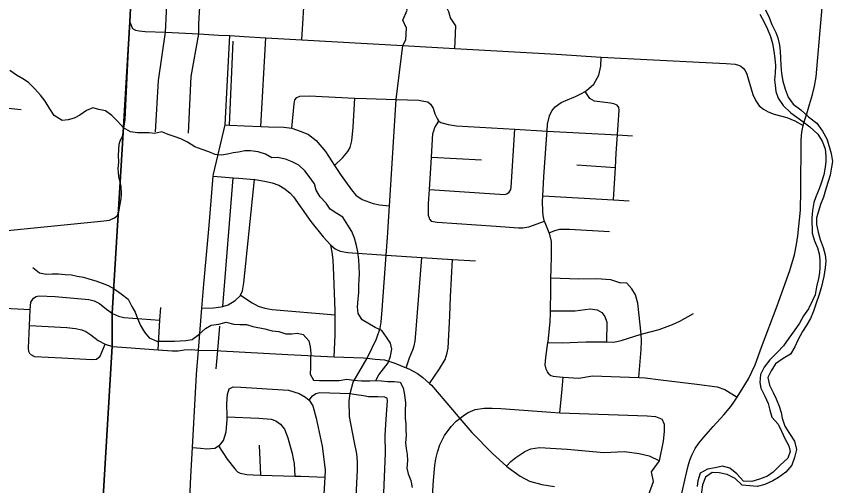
# Model space of a CAD drawing. Extents: x 114843 to 284848, y 317643 to 566895.
# Drawn here: x 217204 to 224550, y 400988 to 405182 of the extents above; entities that cross this region are included whole.
import ezdxf

# ---------------------------------------------------------------- set-up
doc = ezdxf.new("R2010")
doc.units = 0
for name, color, linetype in [('GM_X_City_Street', 7, 'Continuous'), ('GM_X_County_Road', 7, 'Continuous'), ('GM_X_Major_River', 7, 'Continuous'), ('GM_X_Minor_River', 7, 'Continuous'), ('GM_X_Township', 7, 'Continuous')]:
    doc.layers.add(name, color=color, linetype=linetype)

msp = doc.modelspace()

# ---------------------------------------------------------------- linework, layer by layer
at = {"layer": 'GM_X_City_Street'}
for p, q in [((219109.1, 404211.5), (219143.6, 404960.9)), ((219391.3, 404197.9), (219434.2, 404991.7)), ((220916.3, 403924.7), (221364.2, 403900.2)), ((222218, 403856.6), (222562.7, 403830.5)), ((219049.2, 402588.8), (219142.9, 403740.8)), ((216320.3, 403185.4), (217959.1, 403353.2)), ((219390.9, 401081), (219377, 401350.2))]:
    msp.add_line(p, q, dxfattribs=at)
for points in [[(219758.2, 404972.3), (219782.8, 405410), (219759.4, 405934.1), (219776.8, 406195.1), (219805.3, 406715.1), (219820.5, 406991.7), (219835.4, 407263.9), (219858.8, 407690.7), (219863.3, 407766.1), (219882.8, 408089.1)], [(221125.1, 404897.1), (221129, 404959.7), (221134.1, 405097.7), (221086.7, 405169.1), (221071.9, 405223.6), (221054.7, 405258.1), (221031.5, 405294.7), (220995.2, 405337.6), (220957.4, 405382.5), (220905, 405455.9), (220877.9, 405498.6), (220857.3, 405559.2), (220851, 405637.5), (220887.5, 406276), (220906.7, 406634.9), (220961.6, 407661), (220970.7, 407831.3)], [(220662.2, 404922.4), (220687.9, 404972.1), (220695, 405078), (220661.8, 405148.8), (220699, 405238.7), (220682.9, 405307.1), (220648.2, 405422.4), (220542.7, 405541.3), (220516.5, 405661.9), (220517.6, 405734.1), (220529.1, 405832.1), (220544.6, 405928.1), (220554.7, 405983.6), (220584.8, 406067.7), (220604.4, 406169.7), (220610.8, 406327.9), (220619.7, 406518.2), (220628, 406655.6), (220688.6, 407656.8), (220694.8, 407759.7)], [(218446.6, 404151.1), (218474.5, 404610.4), (218538, 405041.6), (218561.4, 405536.3)], [(218744.5, 404138.4), (218767.8, 404646), (218835.8, 405027.3), (218835.2, 405117.6), (218860, 405524.9)], [(217959.1, 403353.2), (218034.9, 403361.5), (218079.8, 403380.8), (218106.7, 403401.7), (218120, 403434.3), (218132.1, 403504.8), (218141.7, 403552.6), (218143.2, 403596), (218140, 403662.7), (218120.4, 403750), (218114.5, 403824), (218119.3, 403879.7), (218117.3, 403939.1), (218121.3, 404039.1), (218131, 404069.4), (218151.7, 404107.1), (218176.5, 404261.9), (218219.6, 405131.4)], [(218219.6, 405131.4), (218242.5, 405075.5), (218268.7, 405060.5), (218302.6, 405052.9), (218355.1, 405048.5), (218538, 405041.6), (218835.8, 405027.3), (219013.6, 405016.2), (219113.7, 405011.1)], [(218665.3, 396829.1), (218657.2, 396853.8), (218647.3, 397044.5), (218614.6, 397990.2), (218662.5, 398895.2), (218710.6, 399894.7), (218735.9, 400475.6), (218762.9, 401067.5), (218777.6, 401328.2), (218814.2, 401979.6), (218832.5, 402199.3), (218863.8, 402575.3), (218881.6, 402789), (218927.6, 403313.9), (218964.8, 403753), (218966.3, 403770.7), (219071.7, 404213), (219113.7, 405011.1)], [(219113.7, 405011.1), (219241.6, 405002.6), (219434.2, 404991.7), (219758.2, 404972.3), (220662.2, 404922.4), (221125.1, 404897.1), (222035.3, 404843.8), (222435.7, 404818), (223371, 404771), (223552.5, 404760.2), (223633.3, 404754.6), (223662.8, 404747.1), (223685.5, 404736.8), (223705.6, 404721.3), (223724, 404698.9), (223737.2, 404667.7), (223793.2, 404484.1), (223817.8, 404429), (223849.5, 404383.8), (223887.1, 404352.8), (223929.5, 404328.3), (223982, 404309.2), (224095.9, 404278.8), (224167.4, 404249.8), (224243, 404207.5)], [(220237.4, 400771.8), (220254.8, 401124.2), (220256, 401202.4), (220249.1, 401270.6), (220224.8, 401387.3), (220184.1, 401606.4), (220180.2, 401744.8), (220189.2, 401810.9), (220217.1, 401912.9), (220286.8, 402035.7), (220342.6, 402125.8), (220425, 402300.1), (220458.5, 402395.8), (220467.3, 402447.8), (220477, 402557.9), (220511.9, 403047.9), (220523, 403204.5), (220540.8, 403488.6), (220600.3, 404439.7), (220662.2, 404922.4)], [(221966.3, 401987.2), (221954.5, 402003.5), (221942.9, 402029.7), (221933.5, 402067.9), (221940.5, 402133.9), (221959.4, 402267.1), (221960.7, 402275.9), (221979.4, 402452), (221980.6, 402528.2), (221980.9, 402551.3), (221983.7, 402734.6), (221985.4, 402843.8), (221986.6, 402918.9), (221990.5, 403045.1), (221989.7, 403121.3), (221990.4, 403169.4), (221977.4, 403233.7), (221971.4, 403248.1), (221934.9, 403336.7), (221928.2, 403352), (221925.2, 403358.8), (221917.8, 403401.1), (221914.4, 403441.2), (221911.7, 403527.4), (221913.8, 403577.1), (221921.1, 403747.7), (221949, 404126.1), (221950.7, 404156.1), (221954.4, 404218.3), (221971.5, 404294.1), (221994.2, 404337.9), (222024.8, 404375.5), (222077.5, 404412.7), (222119.9, 404432.1), (222206.5, 404466.8), (222258.9, 404492), (222290.8, 404511.6), (222303.4, 404519.4), (222368.4, 404576.5), (222414.3, 404657.3), (222432.8, 404739), (222435.7, 404818)], [(219666.6, 404184.1), (219688.1, 404400.2), (219694.7, 404436.2), (219711.1, 404458), (219739.3, 404469.6), (219821.4, 404472.3), (220229.8, 404453.1), (220333.7, 404448.2), (220600.3, 404439.7), (220804.1, 404432.8), (220848.1, 404426.1), (220884, 404417.5), (220907.7, 404397.1), (220931.2, 404362.6), (220948.4, 404310.3), (220969.8, 404263.8), (220979.6, 404249.6), (220983.8, 404246.4), (221001.3, 404233.3), (221064.9, 404217.6), (221141.1, 404205), (221662.8, 404173.5), (221950.7, 404156.1)], [(220050.4, 403849.4), (220125.4, 403920.3), (220168.3, 403973.8), (220190.8, 404009.5), (220205.8, 404071.4), (220215.6, 404191.5), (220229.8, 404453.1)], [(222544.9, 403541.2), (222562.7, 403830.5), (222570.5, 403958.8), (222581.1, 404122.8), (222595.2, 404343), (222593.7, 404367.1), (222578.3, 404389.5), (222548.5, 404402.2), (222518.6, 404406.9), (222400.8, 404421.6), (222376.9, 404426.2), (222334.3, 404449.4), (222290.8, 404511.6)], [(215729, 404441), (216513.7, 404394.5), (216604.8, 404416.6), (217246.2, 404351.1)], [(220901.8, 403365.6), (220898.1, 403379.8), (220890.6, 403404), (220891, 403510.2), (220898.7, 403636.5), (220916.3, 403924.7), (220929.2, 404134.6), (220937.7, 404160.4), (220946.4, 404188.3), (220983.8, 404246.4)], [(219071.7, 404213), (219109.1, 404211.5), (219244.5, 404204.7), (219391.3, 404197.9), (219458.7, 404195.4), (219596.8, 404191.2), (219666.6, 404184.1), (219750.5, 404154.7), (219818.1, 404125.6), (219885.4, 404074.4), (219968, 403974.9), (220050.4, 403849.4), (220108.9, 403760.2), (220201.1, 403632.5), (220240.4, 403585.8), (220297.9, 403546.8), (220395.5, 403511.2), (220453.4, 403498.3), (220540.8, 403488.6)], [(221611.8, 403610), (221626.4, 403633.7), (221630.9, 403655.6), (221662.8, 404173.5)], [(221950.7, 404156.1), (222581.1, 404122.8), (222714.2, 404115.8)], [(218863.8, 402575.3), (218966.4, 402578), (219036.6, 402584.5), (219049.2, 402588.8), (219097.1, 402605.1), (219162, 402643.7), (219207, 402686.8), (219208.4, 402689.9), (219226, 402730.4), (219239.6, 402800.3), (219334.9, 403724.4)], [(218964.8, 403753), (219142.9, 403740.8), (219194.7, 403737.3), (219334.9, 403724.4), (219340.5, 403723.9), (219424.3, 403710), (219492, 403694.4), (219551.6, 403673), (219604.9, 403641.7), (219653.1, 403603.6), (219683.4, 403569.8), (219838.5, 403347.8), (219947.5, 403211.1), (220016.5, 403137), (220054.5, 403104.5), (220098.7, 403083.3), (220168.5, 403071.7), (220511.9, 403047.9), (220830.3, 403027.8), (221106.1, 403010.5), (221311.8, 402997.5)], [(220898.7, 403636.5), (221569.4, 403590.9), (221591.5, 403596.4), (221611.8, 403610)], [(221913.8, 403577.1), (222544.9, 403541.2), (222685, 403533.3)], [(220901.8, 403365.6), (220915.5, 403353.3), (220969.3, 403344.1), (221495, 403308), (221696.7, 403291.4), (221734.8, 403292.5), (221787, 403301.3), (221928.2, 403352)], [(221971.4, 403248.1), (222020.5, 403267.9), (222064.7, 403278.9), (222112.8, 403281.8), (222150.8, 403281), (222510.7, 403260.7)], [(220047.3, 402139.6), (220055.7, 402332.8), (220054.8, 402513.3), (220054.6, 402549.3), (220043.8, 402870.2), (220036.9, 403006.6), (220027.1, 403074.5), (220016.5, 403137)], [(220690.3, 402042), (220719.7, 402129.3), (220751.4, 402202.7), (220762.2, 402238.5), (220771.1, 402278.4), (220779.5, 402384.4), (220830.3, 403027.8)], [(220898.8, 401901.7), (220989.7, 402032.9), (221039.7, 402115.9), (221057, 402173.7), (221066, 402217.5), (221080.5, 402505.8), (221088.3, 402674), (221106.1, 403010.5)], [(221985.4, 402843.8), (222234.9, 402836.2), (222397.1, 402840.5), (222518.3, 402829.5), (222608.4, 402799.5)], [(222772.3, 401955.5), (222794.4, 402203.5), (222797.1, 402281.8), (222791.8, 402341), (222762.6, 402619), (222741.3, 402692.4), (222710.6, 402746.5), (222665.4, 402799), (222608.4, 402799.5)], [(217357.5, 402663.9), (217378.7, 402677.1), (217403.5, 402684.3), (217549, 402677.1), (217852.1, 402652.6), (217898.5, 402639.2), (217946.2, 402615.7), (218010.3, 402563.7), (218061.9, 402525.3), (218115.8, 402503.2), (218165.9, 402491), (218486.2, 402467.1)], [(219208.4, 402689.9), (219313.7, 402622.2), (219367, 402593), (219424.7, 402573.6), (219492.5, 402562.1), (220054.8, 402513.3)], [(216179.4, 402622.8), (216936.8, 402580.5), (217156.1, 402571.4), (217326.4, 402560.8)], [(217327.9, 402163.6), (217314.9, 402187.2), (217311.1, 402216.7), (217319.4, 402418.3), (217326.4, 402560.8), (217331.8, 402628.3), (217357.5, 402663.9)], [(218471.9, 402201.9), (218486.2, 402467.1), (218494.2, 402581)], [(221980.9, 402551.3), (222202.4, 402550.3), (222336.1, 402567.9), (222398.5, 402560.4), (222441.9, 402535.1), (222467.7, 402500.1), (222485.7, 402447.5), (222483.7, 402271.6)], [(222791.8, 402341), (222953.2, 402382.8), (223072.3, 402428.2), (223139.1, 402458.7), (223260.7, 402526.1)], [(217319.4, 402418.3), (217654.9, 402401.7), (217732.7, 402392.9), (217787.8, 402379.5), (217824.2, 402364.8), (217868.2, 402336.3), (217934.8, 402284.3), (217997.6, 402251), (218062.7, 402231.4), (218187.9, 402222.3), (218471.9, 402201.9), (218595.7, 402194), (218650.8, 402191.9), (218704.5, 402202.3), (218771.3, 402203.8), (218832.5, 402199.3), (219006, 402194.4), (219033.5, 402193.7), (219631.8, 402160.2), (220047.3, 402139.6), (220310.3, 402129.5), (220342.6, 402125.8), (220412.2, 402117.9), (220498.2, 402110.6), (220589.9, 402081.1), (220690.3, 402042), (220713.3, 402033), (220790.8, 401989.7), (220840.3, 401952.9), (220898.8, 401901.7), (220917.3, 401885.5), (221106.2, 401664), (221171.3, 401588.4), (221279.4, 401462.9), (221462.7, 401273.6), (221588, 401162.4), (221603, 401149.1), (221711.9, 401071.3), (221793.4, 401027.8), (221905, 400996), (222016.3, 400979.3)], [(218992, 402030.3), (219006, 402194.4), (219024.7, 402414.4)], [(221959.4, 402267.1), (222085.8, 402264.4), (222298.2, 402271.8), (222483.7, 402271.6), (222549.3, 402270.5), (222613.2, 402285.3), (222791.8, 402341)], [(217327.9, 402163.6), (217364.3, 402141.4), (217608.6, 402129.7), (217877.3, 402113.8), (217921, 402119.1), (217952, 402145.6), (217997.6, 402251)], [(221966.3, 401987.2), (221986.1, 401972.9), (222006, 401964.6), (222088, 401957.2), (222094.6, 401956.9), (222236, 401948.9), (222358, 401970.1), (222772.3, 401955.5), (222828.8, 401949.7), (222969, 401932.4), (223290.9, 401894.7), (223472.8, 401871.1), (223543, 401846.5), (223651.9, 401777.3)], [(222066.8, 401639.5), (222085.4, 401851.1), (222094.6, 401956.9)], [(218777.6, 401328.2), (218851.9, 401322.1), (218907.8, 401316.8), (218980, 401323.2), (219012.8, 401341.9), (219020.6, 401346.3), (219057.6, 401391.5), (219081.3, 401467.1), (219087.9, 401579.2), (219087.8, 401603.3), (219087.1, 401721.6), (219090.9, 401801.6), (219106.1, 401853.4)], [(219106.1, 401853.4), (219124.4, 401863), (219142.5, 401870.6), (219210.6, 401869.1), (219638.3, 401841.3), (219733.7, 401811), (219789, 401779.7), (219822, 401752.8), (219855.3, 401702), (219886.8, 401589.1), (219939.2, 401341.4), (219956, 401198.7), (219966.4, 401126.3), (219962.7, 401064.1), (219953.5, 400912.2)], [(219822, 401752.8), (219853.3, 401790.3), (219883.8, 401809.6), (219918.1, 401820.8), (220189.2, 401810.9), (220243.9, 401803.4), (220309.7, 401791.9), (220353.6, 401784.9), (220435.6, 401783), (220497.6, 401781.6), (220521.4, 401769)], [(220482.3, 400756.7), (220490.3, 400924), (220504.2, 401276.4), (220503.9, 401436.7), (220513.1, 401580.8), (220522.9, 401746.9), (220521.4, 401769)], [(220910.1, 400730.5), (220922.8, 400846), (220935.1, 401032.1), (220948.1, 401166.1), (220955.5, 401226), (220970.8, 401285.8), (220990.3, 401351.5), (221032.3, 401434.7), (221094.1, 401515.4), (221139.3, 401564.5), (221171.3, 401588.4), (221204.4, 401613.1), (221245.1, 401640.3), (221307.7, 401666.9), (221388.1, 401679.1), (221460.1, 401679.5), (221538.1, 401675.7), (221985.8, 401645.4), (222066.8, 401639.5), (222846.7, 401610.6), (222920.3, 401606.4), (222979.6, 401582.8)], [(219087.8, 401603.3), (219372.4, 401590.8), (219482.3, 401582.3), (219525.9, 401565.2), (219567.3, 401536.2), (219602.3, 401491.3), (219632.6, 401414.5), (219669.5, 401275.4), (219680.4, 401227), (219687.5, 401184.8), (219694.9, 401072.6)], [(222858.8, 400901), (222902.9, 401025.1), (222886.4, 401111.7), (222958.3, 401210.1), (222993.8, 401384.6), (223002.8, 401472.7), (223002.3, 401535), (222979.6, 401582.8)], [(219012.8, 401341.9), (219089.8, 401222.5), (219158, 401136.7), (219181.4, 401110.2), (219205.2, 401099.6), (219264.9, 401088.2), (219322.9, 401082.9), (219390.9, 401081), (219694.9, 401072.6), (219747, 401071.2), (219962.7, 401064.1)], [(221588, 401162.4), (221627.5, 401202.6), (221670.3, 401237.7), (221753.6, 401291.9), (221806.2, 401314.8), (221884.5, 401327), (222132.4, 401313.3), (222460, 401283.8), (222644.3, 401292.6), (222773.9, 401275.9), (222863.7, 401252.6), (222958.3, 401210.1)]]:
    msp.add_lwpolyline(points, dxfattribs=at)
at = {"layer": 'GM_X_County_Road'}
msp.add_line((218219.6, 405131.4), (218239.2, 405553.9), dxfattribs=at)
for points in [[(224258.6, 404259.3), (224274.3, 404311.1), (224299.6, 404393.7), (224326.9, 404485.1), (224344.2, 404559.8), (224358.8, 404641.6), (224378.9, 404884.3), (224426.8, 405439), (224465.2, 405892.4), (224491, 406306.3), (224546.7, 406983.4), (224550.4, 407109.6)], [(223621.5, 401734.1), (223651.9, 401777.3), (223707, 401863.4), (223753.2, 401941.7), (223813.1, 402068.6), (223870.3, 402224.1), (224008.6, 402594.7), (224123.9, 402909.7), (224164.5, 403051.5), (224182.9, 403144.5), (224194.5, 403221.9), (224218.2, 403451), (224221.1, 403624.9), (224224.8, 404078.9), (224231.3, 404147.5), (224243, 404207.5), (224258.6, 404259.3)], [(223065.7, 400611.9), (223126.1, 400791.2), (223157.6, 400916), (223189.2, 401064.3), (223213.7, 401165.2), (223228.9, 401213.9), (223245.1, 401260), (223276.8, 401318.4), (223310.3, 401365.5), (223354.2, 401420.5), (223436, 401514.9), (223531.6, 401620.6), (223594.1, 401695.2), (223621.5, 401734.1)]]:
    msp.add_lwpolyline(points, dxfattribs=at)
at = {"layer": 'GM_X_Major_River'}
for points in [[(223854.5, 405201.9), (223892.7, 405131.9), (223922.9, 405067.8), (223949.1, 405003.7), (223967.3, 404941.6), (223981.4, 404871.5), (223989.6, 404805.3), (223995.8, 404743.2), (223991.9, 404675.1), (223986, 404616.9), (223992.2, 404566.8), (223998.3, 404512.7), (224018.5, 404452.6), (224064.7, 404386.6), (224132.9, 404320.6), (224185.1, 404282.6), (224239.2, 404242.7), (224303.4, 404194.7), (224373.7, 404130.7), (224413.9, 404066.7), (224438.1, 403998.6), (224446.2, 403934.5), (224446.4, 403884.4), (224438.5, 403834.2), (224426.6, 403766), (224404.8, 403691.8), (224386.9, 403639.7), (224357, 403569.4), (224339.1, 403519.3), (224327.2, 403447.1), (224321.4, 403378.9), (224321.7, 403244.6), (224343.9, 403176.5), (224370.1, 403112.4), (224386.2, 403060.3), (224390.3, 403006.2), (224392.5, 402940.1), (224388.6, 402889.9), (224378.7, 402837.8), (224362.9, 402765.6), (224351, 402693.4), (224327.1, 402641.2), (224289.2, 402569), (224245.3, 402506.7), (224209.4, 402438.5), (224163.5, 402370.2), (224115.6, 402305.9), (224067.7, 402237.7), (224011.8, 402179.4), (223943.8, 402111.1), (223893.9, 402046.8), (223862, 401980.6), (223856.2, 401910.4), (223864.3, 401858.3), (223898.5, 401788.2), (223928.7, 401720.2), (223944.9, 401662.1), (223963, 401598), (224019.3, 401536), (224049.4, 401473.9), (224079.6, 401407.8), (224113.8, 401341.7), (224126, 401291.7), (224106.1, 401233.5), (224038.1, 401169.2), (223974.2, 401108.9), (223924.2, 401070.7), (223852.2, 401044.4), (223782.1, 401024.2), (223710, 401028), (223647.8, 401092), (223587.6, 401144), (223519.5, 401161.9), (223455.4, 401145.7), (223385.3, 401135.5), (223321.3, 401099.3), (223299.5, 401031), (223293.6, 400980.9)], [(223906.5, 405240.1), (223938.7, 405174.1), (223960.9, 405110), (223997.1, 405039.9), (224017.2, 404989.8), (224029.4, 404925.7), (224035.5, 404871.6), (224039.7, 404809.5), (224043.8, 404743.3), (224048, 404673.2), (224060.2, 404605.1), (224080.4, 404530.9), (224108.6, 404460.8), (224152.8, 404398.8), (224221, 404346.9), (224289.2, 404284.9), (224363.4, 404228.9), (224415.7, 404156.9), (224453.9, 404086.8), (224476.1, 404018.7), (224494.3, 403956.6), (224504.4, 403886.5), (224496.5, 403834.4), (224482.7, 403762.2), (224462.8, 403698), (224442.9, 403627.8), (224425.1, 403567.6), (224397.2, 403501.4), (224381.3, 403449.2), (224361.4, 403383), (224361.6, 403320.9), (224375.7, 403252.7), (224393.9, 403188.6), (224422.1, 403116.5), (224440.3, 403050.4), (224444.4, 402998.3), (224440.6, 402934.2), (224426.7, 402856), (224414.8, 402805.8), (224404.9, 402755.7), (224383.1, 402687.5), (224359.2, 402617.3), (224335.3, 402547), (224307.4, 402480.8), (224269.6, 402416.6), (224237.6, 402364.4), (224195.7, 402288.1), (224167.8, 402227.9), (224127.9, 402163.6), (224063.9, 402125.4), (223994, 402077.1), (223956.1, 402014.9), (223926.2, 401954.7), (223940.3, 401886.6), (223974.5, 401818.5), (224000.7, 401762.4), (224028.9, 401696.3), (224045, 401640.3), (224055.2, 401590.2), (224077.4, 401520.1), (224121.6, 401454), (224163.8, 401384), (224182, 401311.8), (224166.2, 401237.6), (224140.3, 401171.4)], [(224140.3, 401171.4), (224088.3, 401109.1), (224020.4, 401058.9), (223970.4, 401030.7), (223898.4, 400996.4), (223830.3, 400978.2), (223766.2, 400984.1), (223698.1, 400991.9), (223633.9, 401051.9), (223563.7, 401085.8), (223491.6, 401101.7), (223427.5, 401105.5), (223367.5, 401063.3), (223341.6, 400993.1), (223331.8, 400928.9), (223337.9, 400876.8), (223340.1, 400804.6)]]:
    msp.add_lwpolyline(points, dxfattribs=at)
at = {"layer": 'GM_X_Minor_River'}
for points in [[(220419.3, 401927), (220446.9, 401977.2), (220487, 402031.3), (220529.2, 402085.3), (220549.3, 402143.4), (220563.4, 402207.5), (220551.5, 402259.7), (220515.6, 402315.9), (220471.6, 402374.1), (220413.7, 402402.3), (220297.7, 402470.8), (220259.8, 402525), (220253.9, 402587.1), (220260, 402653.3), (220266.1, 402715.4), (220266.3, 402775.6), (220270.3, 402829.7), (220272.4, 402881.8), (220268.6, 402946), (220266.7, 403006.1), (220258.8, 403076.3), (220244.9, 403134.5), (220227, 403198.7), (220203.1, 403260.9), (220169.2, 403317.1), (220123.3, 403387.4), (220071.3, 403419.6), (220009.3, 403459.8), (219973.4, 403512), (219921.5, 403570.3), (219885.6, 403630.5), (219869.7, 403684.7), (219821.8, 403750.9), (219783.8, 403801.1), (219729.9, 403851.4), (219671.9, 403883.6), (219611.9, 403905.8), (219537.9, 403922), (219487.9, 403918.1), (219431.9, 403950.3), (219367.9, 403972.5), (219297.9, 403980.6), (219245.8, 403980.8), (219191.8, 403968.8), (219141.7, 403962.9), (219091.7, 403951), (219037.6, 403941.1), (218981.6, 403949.3), (218923.6, 403971.4), (218865.6, 403991.6), (218799.6, 404015.8), (218733.7, 404058.1), (218673.7, 404088.3), (218613.7, 404110.4), (218559.7, 404126.6), (218503.7, 404150.8), (218439.6, 404136.9), (218387.6, 404141), (218337.6, 404143.1), (218285.6, 404141.2), (218223.5, 404149.4), (218161.6, 404185.6), (218107.7, 404245.9), (218057.7, 404298.1), (217999.8, 404338.3), (217941.7, 404350.5), (217885.7, 404366.6), (217831.7, 404342.7), (217771.6, 404298.7), (217719.5, 404272.8), (217665.4, 404258.9), (217611.4, 404252.9), (217541.4, 404297.2), (217501.5, 404357.4), (217459.6, 404423.7), (217419.7, 404479.9), (217369.7, 404536.2), (217311.8, 404592.4), (217259.8, 404624.6), (217203.9, 404658.8), (217145.9, 404699)], [(217350.9, 402938.3), (217410.8, 402890.1), (217470.8, 402877.9), (217522.9, 402881.8), (217578.9, 402879.7), (217640.9, 402875.5), (217694.9, 402871.4), (217746.9, 402861.3), (217803, 402851.1), (217859, 402833), (217913, 402818.8), (217971, 402796.6), (218023, 402776.5), (218076.9, 402746.3), (218140.9, 402702), (218202.9, 402653.8), (218236.7, 402589.6), (218266.7, 402539.4), (218286.6, 402481.2), (218314.5, 402419), (218350.4, 402358.7), (218390.3, 402308.5), (218458.3, 402280.3), (218510.3, 402278.2), (218616.4, 402278), (218668.5, 402281.9), (218718.5, 402285.8), (218776.5, 402293.7), (218834.7, 402339.7), (218894.8, 402391.6), (218946.9, 402421.6), (219014.9, 402431.5), (219079, 402447.4), (219149, 402431.2), (219201, 402429.1), (219261.1, 402426.9), (219319.1, 402408.8), (219425.1, 402388.5), (219491.1, 402372.3), (219551.1, 402364.2), (219615.1, 402346), (219667.1, 402345.9), (219717.2, 402351.8), (219769.2, 402339.6), (219819.1, 402281.4), (219831, 402227.2), (219838.9, 402171), (219834.8, 402112.9), (219834.7, 402044.7), (219832.6, 401984.6), (219860.5, 401930.4), (219916.5, 401928.3), (220092.6, 401927.9), (220158.7, 401939.8), (220222.7, 401931.6), (220290.7, 401925.5), (220364.8, 401925.3), (220414.8, 401927.2), (220468.8, 401925.1), (220526.9, 401918.9), (220582.9, 401918.8), (220636.9, 401912.7), (220662.8, 401862.5), (220676.7, 401798.3), (220684.6, 401724.1), (220682.5, 401655.9), (220680.4, 401591.8), (220686.3, 401537.6), (220686.2, 401485.5), (220690.1, 401435.4), (220686, 401369.2), (220689.9, 401319.1), (220699.8, 401266.9), (220703.7, 401210.8), (220697.6, 401142.6), (220709.5, 401092.5), (220733.4, 401032.3), (220745.3, 400970.1)]]:
    msp.add_lwpolyline(points, dxfattribs=at)
at = {"layer": 'GM_X_Township'}
for points in [[(218956.8, 418759), (218716.1, 414264.2), (218652.2, 413245.9), (218488.8, 410632), (218416.9, 408647.7), (218389.1, 408239), (218389.4, 408208.2), (218369.9, 407861.1), (218365.9, 407814.9), (218347.6, 407516.5), (218331.3, 407152.8), (218307.3, 406813.4), (218294, 406499.8), (218275.6, 406186.1), (218259.7, 405872.4), (218238, 405556.8), (218218.4, 405134.2), (218144.7, 403897.3), (218060.7, 402528.1), (218061.5, 402234.2), (217957.9, 400535.2)], [(217957.9, 400535.2), (218061.5, 402234.2), (218060.7, 402528.1), (218144.7, 403897.3), (218218.4, 405134.2), (218238, 405556.8), (218259.7, 405872.4), (218275.6, 406186.1), (218294, 406499.8), (218307.3, 406813.4), (218331.3, 407152.8), (218347.6, 407516.5), (218365.9, 407814.9), (218369.9, 407861.1), (218389.4, 408208.2), (218389.1, 408239), (218416.9, 408647.7), (218488.8, 410632), (218652.2, 413245.9), (218716.1, 414264.2), (218956.8, 418759)]]:
    msp.add_lwpolyline(points, dxfattribs=at)

doc.saveas('drawing.dxf')
